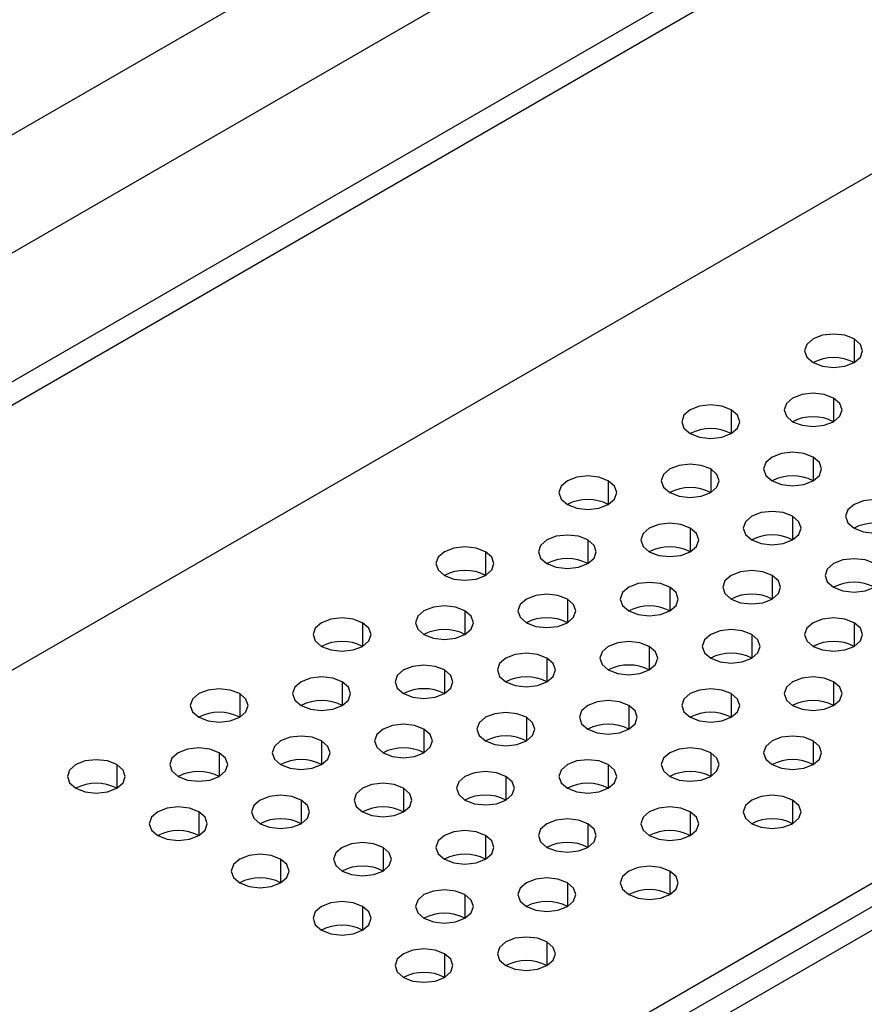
# Model space of a CAD drawing. Header units: millimetres. Extents: x 0 to 1118, y 0 to 864.
# Tile 374 of 397: x 1017.09 to 1020, y 713.86 to 717.25. Entities that reach past the tile are written whole.
import ezdxf

# ---------------------------------------------------------------- set-up
doc = ezdxf.new("R2010")
doc.units = ezdxf.units.MM

msp = doc.modelspace()

# ---------------------------------------------------------------- linework, layer by layer
at = {"color": 8, "linetype": 'Continuous', "lineweight": 25}
for p, q in [((1004.3526, 709.5204), (1038.3406, 729.1412)), ((1007.2518, 706.8965), (1037.2544, 724.2166)), ((1019.9691, 716.1525), (1019.9691, 716.0709)), ((1019.8984, 715.9484), (1019.8984, 715.8668)), ((1019.5449, 715.9076), (1019.5449, 715.826)), ((1019.8277, 715.7443), (1019.8277, 715.6627)), ((1019.4742, 715.7035), (1019.4742, 715.6219)), ((1019.1206, 715.6627), (1019.1206, 715.5811)), ((1019.757, 715.5402), (1019.757, 715.4586)), ((1019.4034, 715.4994), (1019.4034, 715.4178)), ((1019.0499, 715.4586), (1019.0499, 715.377)), ((1018.6963, 715.4178), (1018.6963, 715.3361)), ((1019.6863, 715.3361), (1019.6863, 715.2545)), ((1019.3327, 715.2953), (1019.3327, 715.2137)), ((1018.9792, 715.2545), (1018.9792, 715.1729)), ((1018.6256, 715.2137), (1018.6256, 715.132)), ((1018.2721, 715.1729), (1018.2721, 715.0912)), ((1019.9691, 715.1729), (1019.9691, 715.0912)), ((1019.6156, 715.132), (1019.6156, 715.0504)), ((1019.262, 715.0912), (1019.262, 715.0096)), ((1018.9085, 715.0504), (1018.9085, 714.9688)), ((1018.5549, 715.0096), (1018.5549, 714.9279)), ((1018.2014, 714.9688), (1018.2014, 714.8871)), ((1019.8984, 714.9688), (1019.8984, 714.8871)), ((1017.8478, 714.9279), (1017.8478, 714.8463)), ((1019.5449, 714.9279), (1019.5449, 714.8463)), ((1019.1913, 714.8871), (1019.1913, 714.8055)), ((1018.8378, 714.8463), (1018.8378, 714.7647)), ((1018.4842, 714.8055), (1018.4842, 714.7238)), ((1018.1307, 714.7647), (1018.1307, 714.683)), ((1019.8277, 714.7647), (1019.8277, 714.683)), ((1017.7771, 714.7238), (1017.7771, 714.6422)), ((1019.4742, 714.7238), (1019.4742, 714.6422)), ((1017.4236, 714.683), (1017.4236, 714.6014)), ((1019.1206, 714.683), (1019.1206, 714.6014)), ((1018.7671, 714.6422), (1018.7671, 714.5606)), ((1018.4135, 714.6014), (1018.4135, 714.5197)), ((1018.0599, 714.5606), (1018.0599, 714.4789)), ((1019.757, 714.5606), (1019.757, 714.4789)), ((1017.7064, 714.5197), (1017.7064, 714.4381)), ((1019.4034, 714.5197), (1019.4034, 714.4381)), ((1019.0499, 714.4789), (1019.0499, 714.3973)), ((1018.6963, 714.4381), (1018.6963, 714.3565)), ((1018.3428, 714.3973), (1018.3428, 714.3156)), ((1017.9892, 714.3565), (1017.9892, 714.2748)), ((1019.3327, 714.3156), (1019.3327, 714.234)), ((1018.9792, 714.2748), (1018.9792, 714.1932)), ((1018.6256, 714.234), (1018.6256, 714.1523)), ((1018.2721, 714.1932), (1018.2721, 714.1115)), ((1018.9085, 714.0707), (1018.9085, 713.9891)), ((1018.5549, 714.0299), (1018.5549, 713.9482))]:
    msp.add_line(p, q, dxfattribs=at)
at = {"color": 7, "linetype": 'Continuous', "lineweight": 25}
for p, q in [((1038.4441, 728.7927), (1004.3723, 709.1235)), ((1004.8272, 708.9422), (1034.8502, 726.2741)), ((1034.9209, 726.2333), (1004.8979, 708.9014)), ((1015.1256, 713.8912), (1035.133, 725.4412)), ((1007.2518, 706.8157), (1037.5018, 724.2787)), ((1037.5726, 724.2379), (1007.2518, 706.734))]:
    msp.add_line(p, q, dxfattribs=at)
at = {"color": 7, "linetype": 'Continuous', "lineweight": 25, "flags": 128}
for points in [[(1019.9691, 716.1525), (1019.9367, 716.1651), (1019.8984, 716.1695), (1019.8602, 716.1651), (1019.8277, 716.1525), (1019.806, 716.1338), (1019.7984, 716.1117), (1019.806, 716.0896), (1019.8277, 716.0709)], [(1019.8277, 716.0709), (1019.8602, 716.0584), (1019.8984, 716.054), (1019.9367, 716.0584), (1019.9691, 716.0709), (1019.9908, 716.0896), (1019.9984, 716.1117), (1019.9908, 716.1338), (1019.9691, 716.1525)], [(1019.8984, 715.9484), (1019.866, 715.961), (1019.8277, 715.9654), (1019.7894, 715.961), (1019.757, 715.9484), (1019.7353, 715.9297), (1019.7277, 715.9076), (1019.7353, 715.8855), (1019.757, 715.8668)], [(1019.757, 715.8668), (1019.7894, 715.8543), (1019.8277, 715.8499), (1019.866, 715.8543), (1019.8984, 715.8668), (1019.9201, 715.8855), (1019.9277, 715.9076), (1019.9201, 715.9297), (1019.8984, 715.9484)], [(1019.5449, 715.9076), (1019.5124, 715.9201), (1019.4742, 715.9245), (1019.4359, 715.9201), (1019.4034, 715.9076), (1019.3818, 715.8889), (1019.3742, 715.8668), (1019.3818, 715.8447), (1019.4034, 715.826)], [(1019.4034, 715.826), (1019.4359, 715.8135), (1019.4742, 715.8091), (1019.5124, 715.8135), (1019.5449, 715.826), (1019.5665, 715.8447), (1019.5742, 715.8668), (1019.5665, 715.8889), (1019.5449, 715.9076)], [(1019.8277, 715.7443), (1019.7953, 715.7569), (1019.757, 715.7613), (1019.7187, 715.7569), (1019.6863, 715.7443), (1019.6646, 715.7256), (1019.657, 715.7035), (1019.6646, 715.6814), (1019.6863, 715.6627)], [(1019.6863, 715.6627), (1019.7187, 715.6502), (1019.757, 715.6458), (1019.7953, 715.6502), (1019.8277, 715.6627), (1019.8494, 715.6814), (1019.857, 715.7035), (1019.8494, 715.7256), (1019.8277, 715.7443)], [(1019.4742, 715.7035), (1019.4417, 715.716), (1019.4034, 715.7204), (1019.3652, 715.716), (1019.3327, 715.7035), (1019.3111, 715.6848), (1019.3035, 715.6627), (1019.3111, 715.6406), (1019.3327, 715.6219)], [(1019.3327, 715.6219), (1019.3652, 715.6094), (1019.4034, 715.605), (1019.4417, 715.6094), (1019.4742, 715.6219), (1019.4958, 715.6406), (1019.5035, 715.6627), (1019.4958, 715.6848), (1019.4742, 715.7035)], [(1019.1206, 715.6627), (1019.0882, 715.6752), (1019.0499, 715.6796), (1019.0116, 715.6752), (1018.9792, 715.6627), (1018.9575, 715.644), (1018.9499, 715.6219), (1018.9575, 715.5998), (1018.9792, 715.5811)], [(1018.9792, 715.5811), (1019.0116, 715.5685), (1019.0499, 715.5642), (1019.0882, 715.5685), (1019.1206, 715.5811), (1019.1423, 715.5998), (1019.1499, 715.6219), (1019.1423, 715.644), (1019.1206, 715.6627)], [(1020.1106, 715.5811), (1020.0781, 715.5936), (1020.0398, 715.598), (1020.0016, 715.5936), (1019.9691, 715.5811), (1019.9475, 715.5623), (1019.9398, 715.5402), (1019.9475, 715.5182), (1019.9691, 715.4994)], [(1019.757, 715.5402), (1019.7246, 715.5528), (1019.6863, 715.5572), (1019.648, 715.5528), (1019.6156, 715.5402), (1019.5939, 715.5215), (1019.5863, 715.4994), (1019.5939, 715.4773), (1019.6156, 715.4586)], [(1019.9691, 715.4994), (1020.0016, 715.4869), (1020.0398, 715.4825), (1020.0781, 715.4869), (1020.1106, 715.4994), (1020.1322, 715.5182), (1020.1398, 715.5402), (1020.1322, 715.5623), (1020.1106, 715.5811)], [(1019.6156, 715.4586), (1019.648, 715.4461), (1019.6863, 715.4417), (1019.7246, 715.4461), (1019.757, 715.4586), (1019.7787, 715.4773), (1019.7863, 715.4994), (1019.7787, 715.5215), (1019.757, 715.5402)], [(1019.4034, 715.4994), (1019.371, 715.5119), (1019.3327, 715.5163), (1019.2945, 715.5119), (1019.262, 715.4994), (1019.2404, 715.4807), (1019.2327, 715.4586), (1019.2404, 715.4365), (1019.262, 715.4178)], [(1019.262, 715.4178), (1019.2945, 715.4053), (1019.3327, 715.4009), (1019.371, 715.4053), (1019.4034, 715.4178), (1019.4251, 715.4365), (1019.4327, 715.4586), (1019.4251, 715.4807), (1019.4034, 715.4994)], [(1019.0499, 715.4586), (1019.0175, 715.4711), (1018.9792, 715.4755), (1018.9409, 715.4711), (1018.9085, 715.4586), (1018.8868, 715.4399), (1018.8792, 715.4178), (1018.8868, 715.3957), (1018.9085, 715.377)], [(1018.9085, 715.377), (1018.9409, 715.3644), (1018.9792, 715.3601), (1019.0175, 715.3644), (1019.0499, 715.377), (1019.0716, 715.3957), (1019.0792, 715.4178), (1019.0716, 715.4399), (1019.0499, 715.4586)], [(1018.6963, 715.4178), (1018.6639, 715.4303), (1018.6256, 715.4347), (1018.5874, 715.4303), (1018.5549, 715.4178), (1018.5332, 715.3991), (1018.5256, 715.377), (1018.5332, 715.3549), (1018.5549, 715.3361)], [(1018.5549, 715.3361), (1018.5874, 715.3236), (1018.6256, 715.3192), (1018.6639, 715.3236), (1018.6963, 715.3361), (1018.718, 715.3549), (1018.7256, 715.377), (1018.718, 715.3991), (1018.6963, 715.4178)], [(1020.0398, 715.377), (1020.0074, 715.3895), (1019.9691, 715.3939), (1019.9309, 715.3895), (1019.8984, 715.377), (1019.8767, 715.3582), (1019.8691, 715.3361), (1019.8767, 715.314), (1019.8984, 715.2953)], [(1019.6863, 715.3361), (1019.6539, 715.3487), (1019.6156, 715.353), (1019.5773, 715.3487), (1019.5449, 715.3361), (1019.5232, 715.3174), (1019.5156, 715.2953), (1019.5232, 715.2732), (1019.5449, 715.2545)], [(1019.8984, 715.2953), (1019.9309, 715.2828), (1019.9691, 715.2784), (1020.0074, 715.2828), (1020.0398, 715.2953), (1020.0615, 715.314), (1020.0691, 715.3361), (1020.0615, 715.3582), (1020.0398, 715.377)], [(1019.5449, 715.2545), (1019.5773, 715.242), (1019.6156, 715.2376), (1019.6539, 715.242), (1019.6863, 715.2545), (1019.708, 715.2732), (1019.7156, 715.2953), (1019.708, 715.3174), (1019.6863, 715.3361)], [(1019.3327, 715.2953), (1019.3003, 715.3078), (1019.262, 715.3122), (1019.2238, 715.3078), (1019.1913, 715.2953), (1019.1696, 715.2766), (1019.162, 715.2545), (1019.1696, 715.2324), (1019.1913, 715.2137)], [(1019.1913, 715.2137), (1019.2238, 715.2012), (1019.262, 715.1968), (1019.3003, 715.2012), (1019.3327, 715.2137), (1019.3544, 715.2324), (1019.362, 715.2545), (1019.3544, 715.2766), (1019.3327, 715.2953)], [(1018.9792, 715.2545), (1018.9467, 715.267), (1018.9085, 715.2714), (1018.8702, 715.267), (1018.8378, 715.2545), (1018.8161, 715.2358), (1018.8085, 715.2137), (1018.8161, 715.1916), (1018.8378, 715.1729)], [(1018.8378, 715.1729), (1018.8702, 715.1603), (1018.9085, 715.156), (1018.9467, 715.1603), (1018.9792, 715.1729), (1019.0009, 715.1916), (1019.0085, 715.2137), (1019.0009, 715.2358), (1018.9792, 715.2545)], [(1018.6256, 715.2137), (1018.5932, 715.2262), (1018.5549, 715.2306), (1018.5167, 715.2262), (1018.4842, 715.2137), (1018.4625, 715.195), (1018.4549, 715.1729), (1018.4625, 715.1508), (1018.4842, 715.132)], [(1018.2721, 715.1729), (1018.2396, 715.1854), (1018.2014, 715.1898), (1018.1631, 715.1854), (1018.1307, 715.1729), (1018.109, 715.1541), (1018.1014, 715.132), (1018.109, 715.1099), (1018.1307, 715.0912)], [(1018.4842, 715.132), (1018.5167, 715.1195), (1018.5549, 715.1151), (1018.5932, 715.1195), (1018.6256, 715.132), (1018.6473, 715.1508), (1018.6549, 715.1729), (1018.6473, 715.195), (1018.6256, 715.2137)], [(1019.9691, 715.1729), (1019.9367, 715.1854), (1019.8984, 715.1898), (1019.8602, 715.1854), (1019.8277, 715.1729), (1019.806, 715.1541), (1019.7984, 715.132), (1019.806, 715.1099), (1019.8277, 715.0912)], [(1018.1307, 715.0912), (1018.1631, 715.0787), (1018.2014, 715.0743), (1018.2396, 715.0787), (1018.2721, 715.0912), (1018.2938, 715.1099), (1018.3014, 715.132), (1018.2938, 715.1541), (1018.2721, 715.1729)], [(1019.6156, 715.132), (1019.5831, 715.1446), (1019.5449, 715.1489), (1019.5066, 715.1446), (1019.4742, 715.132), (1019.4525, 715.1133), (1019.4449, 715.0912), (1019.4525, 715.0691), (1019.4742, 715.0504)], [(1019.8277, 715.0912), (1019.8602, 715.0787), (1019.8984, 715.0743), (1019.9367, 715.0787), (1019.9691, 715.0912), (1019.9908, 715.1099), (1019.9984, 715.132), (1019.9908, 715.1541), (1019.9691, 715.1729)], [(1019.4742, 715.0504), (1019.5066, 715.0379), (1019.5449, 715.0335), (1019.5831, 715.0379), (1019.6156, 715.0504), (1019.6373, 715.0691), (1019.6449, 715.0912), (1019.6373, 715.1133), (1019.6156, 715.132)], [(1019.262, 715.0912), (1019.2296, 715.1037), (1019.1913, 715.1081), (1019.1531, 715.1037), (1019.1206, 715.0912), (1019.0989, 715.0725), (1019.0913, 715.0504), (1019.0989, 715.0283), (1019.1206, 715.0096)], [(1019.1206, 715.0096), (1019.1531, 714.9971), (1019.1913, 714.9927), (1019.2296, 714.9971), (1019.262, 715.0096), (1019.2837, 715.0283), (1019.2913, 715.0504), (1019.2837, 715.0725), (1019.262, 715.0912)], [(1018.9085, 715.0504), (1018.876, 715.0629), (1018.8378, 715.0673), (1018.7995, 715.0629), (1018.7671, 715.0504), (1018.7454, 715.0317), (1018.7378, 715.0096), (1018.7454, 714.9875), (1018.7671, 714.9688)], [(1018.7671, 714.9688), (1018.7995, 714.9562), (1018.8378, 714.9518), (1018.876, 714.9562), (1018.9085, 714.9688), (1018.9302, 714.9875), (1018.9378, 715.0096), (1018.9302, 715.0317), (1018.9085, 715.0504)], [(1018.5549, 715.0096), (1018.5225, 715.0221), (1018.4842, 715.0265), (1018.4459, 715.0221), (1018.4135, 715.0096), (1018.3918, 714.9908), (1018.3842, 714.9688), (1018.3918, 714.9467), (1018.4135, 714.9279)], [(1018.2014, 714.9688), (1018.1689, 714.9813), (1018.1307, 714.9857), (1018.0924, 714.9813), (1018.0599, 714.9688), (1018.0383, 714.95), (1018.0307, 714.9279), (1018.0383, 714.9058), (1018.0599, 714.8871)], [(1018.4135, 714.9279), (1018.4459, 714.9154), (1018.4842, 714.911), (1018.5225, 714.9154), (1018.5549, 714.9279), (1018.5766, 714.9467), (1018.5842, 714.9688), (1018.5766, 714.9908), (1018.5549, 715.0096)], [(1019.8984, 714.9688), (1019.866, 714.9813), (1019.8277, 714.9857), (1019.7894, 714.9813), (1019.757, 714.9688), (1019.7353, 714.95), (1019.7277, 714.9279), (1019.7353, 714.9058), (1019.757, 714.8871)], [(1017.8478, 714.9279), (1017.8154, 714.9405), (1017.7771, 714.9448), (1017.7388, 714.9405), (1017.7064, 714.9279), (1017.6847, 714.9092), (1017.6771, 714.8871), (1017.6847, 714.865), (1017.7064, 714.8463)], [(1018.0599, 714.8871), (1018.0924, 714.8746), (1018.1307, 714.8702), (1018.1689, 714.8746), (1018.2014, 714.8871), (1018.223, 714.9058), (1018.2307, 714.9279), (1018.223, 714.95), (1018.2014, 714.9688)], [(1019.5449, 714.9279), (1019.5124, 714.9405), (1019.4742, 714.9448), (1019.4359, 714.9405), (1019.4034, 714.9279), (1019.3818, 714.9092), (1019.3742, 714.8871), (1019.3818, 714.865), (1019.4034, 714.8463)], [(1019.757, 714.8871), (1019.7894, 714.8746), (1019.8277, 714.8702), (1019.866, 714.8746), (1019.8984, 714.8871), (1019.9201, 714.9058), (1019.9277, 714.9279), (1019.9201, 714.95), (1019.8984, 714.9688)], [(1017.7064, 714.8463), (1017.7388, 714.8338), (1017.7771, 714.8294), (1017.8154, 714.8338), (1017.8478, 714.8463), (1017.8695, 714.865), (1017.8771, 714.8871), (1017.8695, 714.9092), (1017.8478, 714.9279)], [(1019.4034, 714.8463), (1019.4359, 714.8338), (1019.4742, 714.8294), (1019.5124, 714.8338), (1019.5449, 714.8463), (1019.5665, 714.865), (1019.5742, 714.8871), (1019.5665, 714.9092), (1019.5449, 714.9279)], [(1019.1913, 714.8871), (1019.1589, 714.8996), (1019.1206, 714.904), (1019.0823, 714.8996), (1019.0499, 714.8871), (1019.0282, 714.8684), (1019.0206, 714.8463), (1019.0282, 714.8242), (1019.0499, 714.8055)], [(1019.0499, 714.8055), (1019.0823, 714.793), (1019.1206, 714.7886), (1019.1589, 714.793), (1019.1913, 714.8055), (1019.213, 714.8242), (1019.2206, 714.8463), (1019.213, 714.8684), (1019.1913, 714.8871)], [(1018.8378, 714.8463), (1018.8053, 714.8588), (1018.7671, 714.8632), (1018.7288, 714.8588), (1018.6963, 714.8463), (1018.6747, 714.8276), (1018.6671, 714.8055), (1018.6747, 714.7834), (1018.6963, 714.7647)], [(1018.6963, 714.7647), (1018.7288, 714.7521), (1018.7671, 714.7477), (1018.8053, 714.7521), (1018.8378, 714.7647), (1018.8594, 714.7834), (1018.8671, 714.8055), (1018.8594, 714.8276), (1018.8378, 714.8463)], [(1018.4842, 714.8055), (1018.4518, 714.818), (1018.4135, 714.8224), (1018.3752, 714.818), (1018.3428, 714.8055), (1018.3211, 714.7867), (1018.3135, 714.7647), (1018.3211, 714.7426), (1018.3428, 714.7238)], [(1018.1307, 714.7647), (1018.0982, 714.7772), (1018.0599, 714.7816), (1018.0217, 714.7772), (1017.9892, 714.7647), (1017.9676, 714.7459), (1017.9599, 714.7238), (1017.9676, 714.7017), (1017.9892, 714.683)], [(1018.3428, 714.7238), (1018.3752, 714.7113), (1018.4135, 714.7069), (1018.4518, 714.7113), (1018.4842, 714.7238), (1018.5059, 714.7426), (1018.5135, 714.7647), (1018.5059, 714.7867), (1018.4842, 714.8055)], [(1019.8277, 714.7647), (1019.7953, 714.7772), (1019.757, 714.7816), (1019.7187, 714.7772), (1019.6863, 714.7647), (1019.6646, 714.7459), (1019.657, 714.7238), (1019.6646, 714.7017), (1019.6863, 714.683)], [(1017.7771, 714.7238), (1017.7447, 714.7363), (1017.7064, 714.7407), (1017.6681, 714.7363), (1017.6357, 714.7238), (1017.614, 714.7051), (1017.6064, 714.683), (1017.614, 714.6609), (1017.6357, 714.6422)], [(1017.9892, 714.683), (1018.0217, 714.6705), (1018.0599, 714.6661), (1018.0982, 714.6705), (1018.1307, 714.683), (1018.1523, 714.7017), (1018.1599, 714.7238), (1018.1523, 714.7459), (1018.1307, 714.7647)], [(1019.4742, 714.7238), (1019.4417, 714.7363), (1019.4034, 714.7407), (1019.3652, 714.7363), (1019.3327, 714.7238), (1019.3111, 714.7051), (1019.3035, 714.683), (1019.3111, 714.6609), (1019.3327, 714.6422)], [(1019.6863, 714.683), (1019.7187, 714.6705), (1019.757, 714.6661), (1019.7953, 714.6705), (1019.8277, 714.683), (1019.8494, 714.7017), (1019.857, 714.7238), (1019.8494, 714.7459), (1019.8277, 714.7647)], [(1017.6357, 714.6422), (1017.6681, 714.6297), (1017.7064, 714.6253), (1017.7447, 714.6297), (1017.7771, 714.6422), (1017.7988, 714.6609), (1017.8064, 714.683), (1017.7988, 714.7051), (1017.7771, 714.7238)], [(1019.3327, 714.6422), (1019.3652, 714.6297), (1019.4034, 714.6253), (1019.4417, 714.6297), (1019.4742, 714.6422), (1019.4958, 714.6609), (1019.5035, 714.683), (1019.4958, 714.7051), (1019.4742, 714.7238)], [(1017.4236, 714.683), (1017.3911, 714.6955), (1017.3528, 714.6999), (1017.3146, 714.6955), (1017.2821, 714.683), (1017.2605, 714.6643), (1017.2528, 714.6422), (1017.2605, 714.6201), (1017.2821, 714.6014)], [(1017.2821, 714.6014), (1017.3146, 714.5889), (1017.3528, 714.5845), (1017.3911, 714.5889), (1017.4236, 714.6014), (1017.4452, 714.6201), (1017.4528, 714.6422), (1017.4452, 714.6643), (1017.4236, 714.683)], [(1019.1206, 714.683), (1019.0882, 714.6955), (1019.0499, 714.6999), (1019.0116, 714.6955), (1018.9792, 714.683), (1018.9575, 714.6643), (1018.9499, 714.6422), (1018.9575, 714.6201), (1018.9792, 714.6014)], [(1018.9792, 714.6014), (1019.0116, 714.5889), (1019.0499, 714.5845), (1019.0882, 714.5889), (1019.1206, 714.6014), (1019.1423, 714.6201), (1019.1499, 714.6422), (1019.1423, 714.6643), (1019.1206, 714.683)], [(1018.7671, 714.6422), (1018.7346, 714.6547), (1018.6963, 714.6591), (1018.6581, 714.6547), (1018.6256, 714.6422), (1018.604, 714.6235), (1018.5963, 714.6014), (1018.604, 714.5793), (1018.6256, 714.5606)], [(1018.6256, 714.5606), (1018.6581, 714.548), (1018.6963, 714.5436), (1018.7346, 714.548), (1018.7671, 714.5606), (1018.7887, 714.5793), (1018.7963, 714.6014), (1018.7887, 714.6235), (1018.7671, 714.6422)], [(1018.4135, 714.6014), (1018.3811, 714.6139), (1018.3428, 714.6183), (1018.3045, 714.6139), (1018.2721, 714.6014), (1018.2504, 714.5826), (1018.2428, 714.5606), (1018.2504, 714.5385), (1018.2721, 714.5197)], [(1018.0599, 714.5606), (1018.0275, 714.5731), (1017.9892, 714.5775), (1017.951, 714.5731), (1017.9185, 714.5606), (1017.8968, 714.5418), (1017.8892, 714.5197), (1017.8968, 714.4976), (1017.9185, 714.4789)], [(1018.2721, 714.5197), (1018.3045, 714.5072), (1018.3428, 714.5028), (1018.3811, 714.5072), (1018.4135, 714.5197), (1018.4352, 714.5385), (1018.4428, 714.5606), (1018.4352, 714.5826), (1018.4135, 714.6014)], [(1019.757, 714.5606), (1019.7246, 714.5731), (1019.6863, 714.5775), (1019.648, 714.5731), (1019.6156, 714.5606), (1019.5939, 714.5418), (1019.5863, 714.5197), (1019.5939, 714.4976), (1019.6156, 714.4789)], [(1017.7064, 714.5197), (1017.674, 714.5322), (1017.6357, 714.5366), (1017.5974, 714.5322), (1017.565, 714.5197), (1017.5433, 714.501), (1017.5357, 714.4789), (1017.5433, 714.4568), (1017.565, 714.4381)], [(1017.9185, 714.4789), (1017.951, 714.4664), (1017.9892, 714.462), (1018.0275, 714.4664), (1018.0599, 714.4789), (1018.0816, 714.4976), (1018.0892, 714.5197), (1018.0816, 714.5418), (1018.0599, 714.5606)], [(1019.4034, 714.5197), (1019.371, 714.5322), (1019.3327, 714.5366), (1019.2945, 714.5322), (1019.262, 714.5197), (1019.2404, 714.501), (1019.2327, 714.4789), (1019.2404, 714.4568), (1019.262, 714.4381)], [(1019.6156, 714.4789), (1019.648, 714.4664), (1019.6863, 714.462), (1019.7246, 714.4664), (1019.757, 714.4789), (1019.7787, 714.4976), (1019.7863, 714.5197), (1019.7787, 714.5418), (1019.757, 714.5606)], [(1017.565, 714.4381), (1017.5974, 714.4256), (1017.6357, 714.4212), (1017.674, 714.4256), (1017.7064, 714.4381), (1017.7281, 714.4568), (1017.7357, 714.4789), (1017.7281, 714.501), (1017.7064, 714.5197)], [(1019.262, 714.4381), (1019.2945, 714.4256), (1019.3327, 714.4212), (1019.371, 714.4256), (1019.4034, 714.4381), (1019.4251, 714.4568), (1019.4327, 714.4789), (1019.4251, 714.501), (1019.4034, 714.5197)], [(1019.0499, 714.4789), (1019.0175, 714.4914), (1018.9792, 714.4958), (1018.9409, 714.4914), (1018.9085, 714.4789), (1018.8868, 714.4602), (1018.8792, 714.4381), (1018.8868, 714.416), (1018.9085, 714.3973)], [(1018.9085, 714.3973), (1018.9409, 714.3848), (1018.9792, 714.3804), (1019.0175, 714.3848), (1019.0499, 714.3973), (1019.0716, 714.416), (1019.0792, 714.4381), (1019.0716, 714.4602), (1019.0499, 714.4789)], [(1018.6963, 714.4381), (1018.6639, 714.4506), (1018.6256, 714.455), (1018.5874, 714.4506), (1018.5549, 714.4381), (1018.5332, 714.4194), (1018.5256, 714.3973), (1018.5332, 714.3752), (1018.5549, 714.3565)], [(1018.5549, 714.3565), (1018.5874, 714.3439), (1018.6256, 714.3395), (1018.6639, 714.3439), (1018.6963, 714.3565), (1018.718, 714.3752), (1018.7256, 714.3973), (1018.718, 714.4194), (1018.6963, 714.4381)], [(1018.3428, 714.3973), (1018.3103, 714.4098), (1018.2721, 714.4142), (1018.2338, 714.4098), (1018.2014, 714.3973), (1018.1797, 714.3785), (1018.1721, 714.3565), (1018.1797, 714.3344), (1018.2014, 714.3156)], [(1017.9892, 714.3565), (1017.9568, 714.369), (1017.9185, 714.3734), (1017.8803, 714.369), (1017.8478, 714.3565), (1017.8261, 714.3377), (1017.8185, 714.3156), (1017.8261, 714.2935), (1017.8478, 714.2748)], [(1018.2014, 714.3156), (1018.2338, 714.3031), (1018.2721, 714.2987), (1018.3103, 714.3031), (1018.3428, 714.3156), (1018.3645, 714.3344), (1018.3721, 714.3565), (1018.3645, 714.3785), (1018.3428, 714.3973)], [(1017.8478, 714.2748), (1017.8803, 714.2623), (1017.9185, 714.2579), (1017.9568, 714.2623), (1017.9892, 714.2748), (1018.0109, 714.2935), (1018.0185, 714.3156), (1018.0109, 714.3377), (1017.9892, 714.3565)], [(1019.3327, 714.3156), (1019.3003, 714.3281), (1019.262, 714.3325), (1019.2238, 714.3281), (1019.1913, 714.3156), (1019.1696, 714.2969), (1019.162, 714.2748), (1019.1696, 714.2527), (1019.1913, 714.234)], [(1019.1913, 714.234), (1019.2238, 714.2215), (1019.262, 714.2171), (1019.3003, 714.2215), (1019.3327, 714.234), (1019.3544, 714.2527), (1019.362, 714.2748), (1019.3544, 714.2969), (1019.3327, 714.3156)], [(1018.9792, 714.2748), (1018.9467, 714.2873), (1018.9085, 714.2917), (1018.8702, 714.2873), (1018.8378, 714.2748), (1018.8161, 714.2561), (1018.8085, 714.234), (1018.8161, 714.2119), (1018.8378, 714.1932)], [(1018.8378, 714.1932), (1018.8702, 714.1807), (1018.9085, 714.1763), (1018.9467, 714.1807), (1018.9792, 714.1932), (1019.0009, 714.2119), (1019.0085, 714.234), (1019.0009, 714.2561), (1018.9792, 714.2748)], [(1018.6256, 714.234), (1018.5932, 714.2465), (1018.5549, 714.2509), (1018.5167, 714.2465), (1018.4842, 714.234), (1018.4625, 714.2153), (1018.4549, 714.1932), (1018.4625, 714.1711), (1018.4842, 714.1523)], [(1018.4842, 714.1523), (1018.5167, 714.1398), (1018.5549, 714.1354), (1018.5932, 714.1398), (1018.6256, 714.1523), (1018.6473, 714.1711), (1018.6549, 714.1932), (1018.6473, 714.2153), (1018.6256, 714.234)], [(1018.2721, 714.1932), (1018.2396, 714.2057), (1018.2014, 714.2101), (1018.1631, 714.2057), (1018.1307, 714.1932), (1018.109, 714.1744), (1018.1014, 714.1523), (1018.109, 714.1303), (1018.1307, 714.1115)], [(1018.1307, 714.1115), (1018.1631, 714.099), (1018.2014, 714.0946), (1018.2396, 714.099), (1018.2721, 714.1115), (1018.2938, 714.1303), (1018.3014, 714.1523), (1018.2938, 714.1744), (1018.2721, 714.1932)], [(1018.9085, 714.0707), (1018.876, 714.0832), (1018.8378, 714.0876), (1018.7995, 714.0832), (1018.7671, 714.0707), (1018.7454, 714.052), (1018.7378, 714.0299), (1018.7454, 714.0078), (1018.7671, 713.9891)], [(1018.7671, 713.9891), (1018.7995, 713.9766), (1018.8378, 713.9722), (1018.876, 713.9766), (1018.9085, 713.9891), (1018.9302, 714.0078), (1018.9378, 714.0299), (1018.9302, 714.052), (1018.9085, 714.0707)], [(1018.5549, 714.0299), (1018.5225, 714.0424), (1018.4842, 714.0468), (1018.4459, 714.0424), (1018.4135, 714.0299), (1018.3918, 714.0112), (1018.3842, 713.9891), (1018.3918, 713.967), (1018.4135, 713.9482)], [(1018.4135, 713.9482), (1018.4459, 713.9357), (1018.4842, 713.9313), (1018.5225, 713.9357), (1018.5549, 713.9482), (1018.5766, 713.967), (1018.5842, 713.9891), (1018.5766, 714.0112), (1018.5549, 714.0299)]]:
    msp.add_lwpolyline(points, dxfattribs=at)
at = {"color": 7, "linetype": 'Continuous', "lineweight": 25}
for centre in [(1019.8984, 715.9344), (1019.8277, 715.7303), (1019.4742, 715.6895), (1019.757, 715.5262), (1019.4034, 715.4854), (1019.0499, 715.4446), (1020.0398, 715.3629), (1019.6863, 715.3221), (1019.3327, 715.2813), (1018.9792, 715.2405), (1018.6256, 715.1997), (1019.9691, 715.1588), (1019.6156, 715.118), (1019.262, 715.0772), (1018.9085, 715.0364), (1018.5549, 714.9956), (1018.2014, 714.9547), (1019.8984, 714.9547), (1019.5449, 714.9139), (1019.1913, 714.8731), (1018.8378, 714.8323), (1018.4842, 714.7914), (1018.1307, 714.7506), (1019.8277, 714.7506), (1017.7771, 714.7098), (1019.4742, 714.7098), (1019.1206, 714.669), (1018.7671, 714.6282), (1018.4135, 714.5873), (1018.0599, 714.5465), (1019.757, 714.5465), (1017.7064, 714.5057), (1019.4034, 714.5057), (1017.3528, 714.4649), (1019.0499, 714.4649), (1018.6963, 714.4241), (1018.3428, 714.3832), (1017.9892, 714.3424), (1019.6863, 714.3424), (1017.6357, 714.3016), (1019.3327, 714.3016), (1018.9792, 714.2608), (1018.6256, 714.22), (1018.2721, 714.1791), (1017.9185, 714.1383), (1019.262, 714.0975), (1018.9085, 714.0567), (1018.5549, 714.0159), (1018.2014, 713.975), (1018.8378, 713.8526), (1018.4842, 713.8118)]:
    msp.add_arc(centre, 0.1537, 62.61, 117.3846, dxfattribs=at)

doc.saveas('drawing.dxf')
